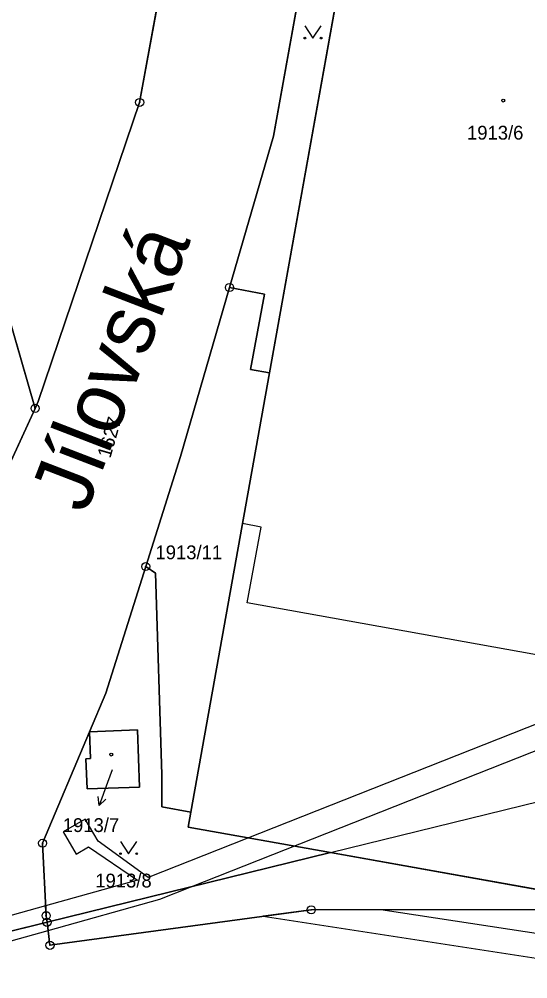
# Model space of a CAD drawing. Extents: x -689422 to -685210, y -987725 to -982160.
# Drawn here: x -686678.2 to -686615.5, y -985655.5 to -985537.4 of the extents above; entities that cross this region are included whole.
import ezdxf

# ---------------------------------------------------------------- set-up
doc = ezdxf.new("R2010")
doc.units = 0
for name, color, linetype in [('KN_Budovy', 7, 'Continuous'), ('KN_Hranice_parcel', 7, 'Continuous'), ('KN_Parcelni cisla', 7, 'Continuous'), ('KN_Parcelni cisla_sipky', 7, 'Continuous'), ('KN_Polygon parcely', 7, 'Continuous'), ('KN_Popisy_pomistni nazvy nazvy ulic', 7, 'Continuous'), ('KN_POZEMKY_OSTATNI PLOCHA', 7, 'Continuous'), ('KN_POZEMKY_ZASTAVENA PLOCHA', 7, 'Continuous'), ('KN_VYUZITI_16_ostatni plocha_silnice', 7, 'Continuous'), ('KN_VYUZITI_18_ostatni plocha_ostatni dopravni plocha', 7, 'Continuous'), ('KN_VYUZITI_19_ostatni plocha_zelen', 7, 'Continuous'), ('KN_VYUZITI_23_ostatni plocha_manipulacni plocha', 7, 'Continuous'), ('KN_VYUZITI_26_ostatni plocha_jina plocha', 7, 'Continuous'), ('KN_Věcná břemena k části', 7, 'Continuous'), ('KN_Značky bodu BP', 7, 'Continuous'), ('KN_Značky budov', 7, 'Continuous'), ('KN_Značky kultur', 7, 'Continuous')]:
    doc.layers.add(name, color=color, linetype=linetype)

msp = doc.modelspace()

# ---------------------------------------------------------------- linework, layer by layer
at = {"layer": 'KN_Budovy'}
for points in [[(-686647.36, -985580.89), (-686657.03, -985635), (-686657.36, -985636.86), (-686639.84, -985639.99), (-686608.04, -985645.65), (-686607.72, -985643.9), (-686605.46, -985631.55), (-686601.23, -985608.44), (-686593.05, -985563.17), (-686590.1, -985563.7), (-686560.49, -985569.04), (-686553.12, -985564.16), (-686543.43, -985510.32), (-686545.4, -985509.96), (-686544.98, -985507.58), (-686543.3, -985498.14), (-686565.91, -985494.08), (-686563.36, -985479.92), (-686562.92, -985477.46), (-686564.18, -985477.23), (-686599.79, -985470.83), (-686626.72, -985465.99), (-686632.58, -985498.63)], [(-686669.43, -985628.39), (-686669.99, -985628.43), (-686669.84, -985632.14), (-686663.35, -985631.91), (-686663.63, -985624.88), (-686669.53, -985625.11)]]:
    msp.add_lwpolyline(points, close=True, dxfattribs=at)
at = {"layer": 'KN_Hranice_parcel'}
for p, q in [((-686632.58, -985498.63), (-686647.36, -985580.89)), ((-686647.36, -985580.89), (-686657.03, -985635)), ((-686639.84, -985639.99), (-686674.77, -985648.57))]:
    msp.add_line(p, q, dxfattribs=at)
for points in [[(-686675.3, -985462.54), (-686682.77, -985492.55), (-686685.77, -985505.95), (-686687.94, -985527.79), (-686688.16, -985544.08), (-686676.24, -985585.28)], [(-686653.9, -985462.32), (-686651.76, -985470.57), (-686654.76, -985470.63), (-686656.38, -985509.41), (-686663.35, -985547.6), (-686675.85, -985584.43), (-686676.24, -985585.28)], [(-686652.27, -985570.39), (-686646.86, -985551.76), (-686639.59, -985511.32), (-686638.41, -985497.6)], [(-686662.6, -985604.76), (-686658.32, -985591.22), (-686652.27, -985570.39)], [(-686652.27, -985570.39), (-686647.97, -985571.2), (-686649.69, -985580.48), (-686647.36, -985580.89)], [(-686676.24, -985585.28), (-686688.24, -985611.32), (-686689.01, -985612.65)], [(-686674.77, -985648.57), (-686674.88, -985647.76), (-686675.32, -985638.83), (-686669.53, -985625.11), (-686667.53, -985620.36), (-686662.6, -985604.76)], [(-686657.03, -985635), (-686660.63, -985634.35), (-686660.62, -985630.35), (-686661.38, -985605.58), (-686662.6, -985604.76)], [(-686669.53, -985625.11), (-686669.43, -985628.39), (-686669.99, -985628.43), (-686669.84, -985632.14), (-686663.35, -985631.91), (-686663.63, -985624.88), (-686669.53, -985625.11)], [(-686657.03, -985635), (-686657.36, -985636.86), (-686639.84, -985639.99)], [(-686607.72, -985643.9), (-686608.04, -985645.65), (-686639.84, -985639.99)], [(-686590.12, -985670.56), (-686590.62, -985668.77), (-686594.77, -985666.85), (-686597.75, -985663.1), (-686604.01, -985652.57), (-686614.35, -985647), (-686642.2, -985647.03), (-686674.41, -985651.4), (-686674.77, -985648.57)], [(-686674.77, -985648.57), (-686688.73, -985652), (-686700.19, -985654.81), (-686713.85, -985658.16)]]:
    msp.add_lwpolyline(points, dxfattribs=at)
at = {"layer": 'KN_Parcelni cisla_sipky'}
for p, q in [((-686666.73, -985629.78), (-686667.3, -985631.37)), ((-686667.3, -985631.37), (-686668.33, -985634.19)), ((-686668.33, -985634.19), (-686668.45, -985633.08)), ((-686668.33, -985634.19), (-686667.51, -985633.42))]:
    msp.add_line(p, q, dxfattribs=at)
at = {"layer": 'KN_Polygon parcely'}
for points in [[(-686688.16, -985544.08), (-686676.24, -985585.28), (-686675.85, -985584.43), (-686663.35, -985547.6), (-686656.38, -985509.41), (-686654.76, -985470.63), (-686651.76, -985470.57), (-686653.9, -985462.32), (-686657.43, -985462.3), (-686668.39, -985451.9), (-686672.39, -985451.98), (-686675.3, -985462.54), (-686682.77, -985492.55), (-686685.77, -985505.95), (-686687.94, -985527.79)], [(-686675.3, -985462.54), (-686691.83, -985522.61), (-686691.83, -985545.08), (-686679.26, -985576.86), (-686682.48, -985595.96), (-686689.01, -985612.65), (-686688.24, -985611.32), (-686676.24, -985585.28), (-686688.16, -985544.08), (-686687.94, -985527.79), (-686685.77, -985505.95), (-686682.77, -985492.55)], [(-686607.72, -985643.9), (-686605.46, -985631.55), (-686601.23, -985608.44), (-686593.05, -985563.17), (-686590.1, -985563.7), (-686591.84, -985547.07), (-686584.65, -985528.92), (-686564.18, -985477.23), (-686599.79, -985470.83), (-686626.72, -985465.99), (-686632.58, -985498.63), (-686647.36, -985580.89), (-686657.03, -985635), (-686657.36, -985636.86), (-686639.84, -985639.99), (-686608.04, -985645.65)], [(-686647.97, -985571.2), (-686649.69, -985580.48), (-686647.36, -985580.89), (-686632.58, -985498.63), (-686638.41, -985497.6), (-686639.59, -985511.32), (-686646.86, -985551.76), (-686652.27, -985570.39)], [(-686662.6, -985604.76), (-686661.38, -985605.58), (-686660.62, -985630.35), (-686660.63, -985634.35), (-686657.03, -985635), (-686647.36, -985580.89), (-686649.69, -985580.48), (-686647.97, -985571.2), (-686652.27, -985570.39), (-686658.32, -985591.22)], [(-686662.6, -985604.76), (-686667.53, -985620.36), (-686669.53, -985625.11), (-686675.32, -985638.83), (-686674.88, -985647.76), (-686674.77, -985648.57), (-686639.84, -985639.99), (-686657.36, -985636.86), (-686657.03, -985635), (-686660.63, -985634.35), (-686660.62, -985630.35), (-686661.38, -985605.58)], [(-686669.53, -985625.11), (-686669.43, -985628.39), (-686669.99, -985628.43), (-686669.84, -985632.14), (-686663.35, -985631.91), (-686663.63, -985624.88)], [(-686669.53, -985625.11), (-686663.63, -985624.88), (-686663.35, -985631.91), (-686669.84, -985632.14), (-686669.99, -985628.43), (-686669.43, -985628.39)], [(-686608.04, -985645.65), (-686639.84, -985639.99), (-686674.77, -985648.57), (-686674.41, -985651.4), (-686642.2, -985647.03), (-686614.35, -985647), (-686604.01, -985652.57), (-686597.75, -985663.1), (-686594.77, -985666.85), (-686590.62, -985668.77), (-686590.12, -985670.56), (-686587.88, -985669.96), (-686588.88, -985647.3), (-686607.72, -985643.9)]]:
    msp.add_lwpolyline(points, close=True, dxfattribs=at)
for points in [[(-686656.38, -985509.41), (-686663.35, -985547.6), (-686675.85, -985584.43), (-686676.24, -985585.28), (-686688.24, -985611.32)], [(-686688.73, -985652), (-686674.77, -985648.57), (-686674.88, -985647.76), (-686675.32, -985638.83), (-686669.53, -985625.11), (-686667.53, -985620.36), (-686662.6, -985604.76), (-686658.32, -985591.22), (-686652.27, -985570.39), (-686646.86, -985551.76), (-686639.59, -985511.32)], [(-686688.35, -985683.35), (-686673.21, -985683.45), (-686672.14, -985688.84), (-686669.42, -985688.18), (-686670.12, -985682.63), (-686664.52, -985682.15), (-686636.6, -985664.46), (-686630.4, -985662.63), (-686619.88, -985665.01), (-686636.02, -985680.55), (-686634.38, -985682.6), (-686620.27, -985678.76), (-686619.67, -985678.6), (-686597.37, -985672.53), (-686590.12, -985670.56), (-686590.62, -985668.77), (-686594.77, -985666.85), (-686597.75, -985663.1), (-686604.01, -985652.57), (-686614.35, -985647), (-686642.2, -985647.03), (-686674.41, -985651.4), (-686674.77, -985648.57), (-686688.73, -985652)]]:
    msp.add_lwpolyline(points, dxfattribs=at)
at = {"layer": 'KN_POZEMKY_OSTATNI PLOCHA'}
for p, q in [((-686632.58, -985498.63), (-686647.36, -985580.89)), ((-686663.35, -985547.6), (-686656.38, -985509.41)), ((-686656.38, -985509.41), (-686663.35, -985547.6)), ((-686639.59, -985511.32), (-686646.86, -985551.76)), ((-686646.86, -985551.76), (-686639.59, -985511.32)), ((-686676.24, -985585.28), (-686688.16, -985544.08)), ((-686688.16, -985544.08), (-686676.24, -985585.28)), ((-686675.85, -985584.43), (-686663.35, -985547.6)), ((-686663.35, -985547.6), (-686675.85, -985584.43)), ((-686646.86, -985551.76), (-686652.27, -985570.39)), ((-686652.27, -985570.39), (-686646.86, -985551.76)), ((-686652.27, -985570.39), (-686658.32, -985591.22)), ((-686658.32, -985591.22), (-686652.27, -985570.39)), ((-686652.27, -985570.39), (-686647.97, -985571.2)), ((-686647.97, -985571.2), (-686652.27, -985570.39)), ((-686647.97, -985571.2), (-686649.69, -985580.48)), ((-686649.69, -985580.48), (-686647.97, -985571.2)), ((-686647.36, -985580.89), (-686657.03, -985635)), ((-686649.69, -985580.48), (-686647.36, -985580.89)), ((-686647.36, -985580.89), (-686649.69, -985580.48)), ((-686676.24, -985585.28), (-686675.85, -985584.43)), ((-686675.85, -985584.43), (-686676.24, -985585.28)), ((-686688.24, -985611.32), (-686676.24, -985585.28)), ((-686676.24, -985585.28), (-686688.24, -985611.32)), ((-686658.32, -985591.22), (-686662.6, -985604.76)), ((-686662.6, -985604.76), (-686658.32, -985591.22)), ((-686662.6, -985604.76), (-686667.53, -985620.36)), ((-686667.53, -985620.36), (-686662.6, -985604.76)), ((-686661.38, -985605.58), (-686662.6, -985604.76)), ((-686662.6, -985604.76), (-686661.38, -985605.58)), ((-686660.62, -985630.35), (-686661.38, -985605.58)), ((-686661.38, -985605.58), (-686660.62, -985630.35)), ((-686667.53, -985620.36), (-686669.53, -985625.11)), ((-686669.53, -985625.11), (-686667.53, -985620.36)), ((-686669.53, -985625.11), (-686675.32, -985638.83)), ((-686675.32, -985638.83), (-686669.53, -985625.11)), ((-686663.63, -985624.88), (-686669.53, -985625.11)), ((-686669.53, -985625.11), (-686669.43, -985628.39)), ((-686663.35, -985631.91), (-686663.63, -985624.88)), ((-686669.43, -985628.39), (-686669.99, -985628.43)), ((-686669.99, -985628.43), (-686669.84, -985632.14)), ((-686660.63, -985634.35), (-686660.62, -985630.35)), ((-686660.62, -985630.35), (-686660.63, -985634.35)), ((-686669.84, -985632.14), (-686663.35, -985631.91)), ((-686657.03, -985635), (-686660.63, -985634.35)), ((-686660.63, -985634.35), (-686657.03, -985635)), ((-686657.03, -985635), (-686657.36, -985636.86)), ((-686657.36, -985636.86), (-686639.84, -985639.99)), ((-686675.32, -985638.83), (-686674.88, -985647.76)), ((-686674.88, -985647.76), (-686675.32, -985638.83)), ((-686674.77, -985648.57), (-686639.84, -985639.99)), ((-686639.84, -985639.99), (-686674.77, -985648.57)), ((-686639.84, -985639.99), (-686608.04, -985645.65)), ((-686642.2, -985647.03), (-686674.41, -985651.4)), ((-686674.41, -985651.4), (-686642.2, -985647.03)), ((-686614.35, -985647), (-686642.2, -985647.03)), ((-686642.2, -985647.03), (-686614.35, -985647)), ((-686674.77, -985648.57), (-686688.73, -985652)), ((-686688.73, -985652), (-686674.77, -985648.57)), ((-686674.88, -985647.76), (-686674.77, -985648.57)), ((-686674.77, -985648.57), (-686674.88, -985647.76)), ((-686674.41, -985651.4), (-686674.77, -985648.57)), ((-686674.77, -985648.57), (-686674.41, -985651.4))]:
    msp.add_line(p, q, dxfattribs=at)
at = {"layer": 'KN_POZEMKY_ZASTAVENA PLOCHA'}
for p, q in [((-686647.36, -985580.89), (-686632.58, -985498.63)), ((-686657.03, -985635), (-686647.36, -985580.89)), ((-686669.53, -985625.11), (-686663.63, -985624.88)), ((-686669.43, -985628.39), (-686669.53, -985625.11)), ((-686663.63, -985624.88), (-686663.35, -985631.91)), ((-686669.99, -985628.43), (-686669.43, -985628.39)), ((-686669.84, -985632.14), (-686669.99, -985628.43)), ((-686663.35, -985631.91), (-686669.84, -985632.14)), ((-686657.36, -985636.86), (-686657.03, -985635)), ((-686639.84, -985639.99), (-686657.36, -985636.86)), ((-686608.04, -985645.65), (-686639.84, -985639.99))]:
    msp.add_line(p, q, dxfattribs=at)
at = {"layer": 'KN_VYUZITI_16_ostatni plocha_silnice'}
for p, q in [((-686663.35, -985547.6), (-686656.38, -985509.41)), ((-686639.59, -985511.32), (-686646.86, -985551.76)), ((-686675.85, -985584.43), (-686663.35, -985547.6)), ((-686646.86, -985551.76), (-686652.27, -985570.39)), ((-686652.27, -985570.39), (-686658.32, -985591.22)), ((-686676.24, -985585.28), (-686675.85, -985584.43)), ((-686688.24, -985611.32), (-686676.24, -985585.28)), ((-686658.32, -985591.22), (-686662.6, -985604.76)), ((-686662.6, -985604.76), (-686667.53, -985620.36)), ((-686667.53, -985620.36), (-686669.53, -985625.11)), ((-686669.53, -985625.11), (-686675.32, -985638.83)), ((-686675.32, -985638.83), (-686674.88, -985647.76)), ((-686674.41, -985651.4), (-686642.2, -985647.03)), ((-686642.2, -985647.03), (-686614.35, -985647)), ((-686674.77, -985648.57), (-686688.73, -985652)), ((-686688.73, -985652), (-686674.77, -985648.57)), ((-686674.88, -985647.76), (-686674.77, -985648.57)), ((-686674.77, -985648.57), (-686674.41, -985651.4))]:
    msp.add_line(p, q, dxfattribs=at)
at = {"layer": 'KN_VYUZITI_18_ostatni plocha_ostatni dopravni plocha'}
for p, q in [((-686656.38, -985509.41), (-686663.35, -985547.6)), ((-686676.24, -985585.28), (-686688.16, -985544.08)), ((-686663.35, -985547.6), (-686675.85, -985584.43)), ((-686675.85, -985584.43), (-686676.24, -985585.28))]:
    msp.add_line(p, q, dxfattribs=at)
at = {"layer": 'KN_VYUZITI_19_ostatni plocha_zelen'}
for p, q in [((-686632.58, -985498.63), (-686647.36, -985580.89)), ((-686646.86, -985551.76), (-686639.59, -985511.32)), ((-686652.27, -985570.39), (-686646.86, -985551.76)), ((-686647.97, -985571.2), (-686652.27, -985570.39)), ((-686649.69, -985580.48), (-686647.97, -985571.2)), ((-686647.36, -985580.89), (-686649.69, -985580.48)), ((-686667.53, -985620.36), (-686662.6, -985604.76)), ((-686662.6, -985604.76), (-686661.38, -985605.58)), ((-686661.38, -985605.58), (-686660.62, -985630.35)), ((-686669.53, -985625.11), (-686667.53, -985620.36)), ((-686675.32, -985638.83), (-686669.53, -985625.11)), ((-686663.63, -985624.88), (-686669.53, -985625.11)), ((-686669.53, -985625.11), (-686669.43, -985628.39)), ((-686663.35, -985631.91), (-686663.63, -985624.88)), ((-686669.43, -985628.39), (-686669.99, -985628.43)), ((-686669.99, -985628.43), (-686669.84, -985632.14)), ((-686660.62, -985630.35), (-686660.63, -985634.35)), ((-686669.84, -985632.14), (-686663.35, -985631.91)), ((-686660.63, -985634.35), (-686657.03, -985635)), ((-686657.03, -985635), (-686657.36, -985636.86)), ((-686657.36, -985636.86), (-686639.84, -985639.99)), ((-686674.88, -985647.76), (-686675.32, -985638.83)), ((-686674.77, -985648.57), (-686639.84, -985639.99)), ((-686639.84, -985639.99), (-686674.77, -985648.57)), ((-686639.84, -985639.99), (-686608.04, -985645.65)), ((-686642.2, -985647.03), (-686674.41, -985651.4)), ((-686614.35, -985647), (-686642.2, -985647.03)), ((-686674.77, -985648.57), (-686674.88, -985647.76)), ((-686674.41, -985651.4), (-686674.77, -985648.57))]:
    msp.add_line(p, q, dxfattribs=at)
at = {"layer": 'KN_VYUZITI_23_ostatni plocha_manipulacni plocha'}
for p, q in [((-686658.32, -985591.22), (-686652.27, -985570.39)), ((-686652.27, -985570.39), (-686647.97, -985571.2)), ((-686647.97, -985571.2), (-686649.69, -985580.48)), ((-686647.36, -985580.89), (-686657.03, -985635)), ((-686649.69, -985580.48), (-686647.36, -985580.89)), ((-686662.6, -985604.76), (-686658.32, -985591.22)), ((-686661.38, -985605.58), (-686662.6, -985604.76)), ((-686660.62, -985630.35), (-686661.38, -985605.58)), ((-686660.63, -985634.35), (-686660.62, -985630.35)), ((-686657.03, -985635), (-686660.63, -985634.35))]:
    msp.add_line(p, q, dxfattribs=at)
at = {"layer": 'KN_VYUZITI_26_ostatni plocha_jina plocha'}
for p, q in [((-686688.16, -985544.08), (-686676.24, -985585.28)), ((-686676.24, -985585.28), (-686688.24, -985611.32))]:
    msp.add_line(p, q, dxfattribs=at)
at = {"layer": 'KN_Věcná břemena k části'}
for points in [[(-686657.36, -985636.86), (-686639.84, -985639.99), (-686605.46, -985631.55), (-686601.23, -985608.44), (-686607.46, -985607.34), (-686609.15, -985616.59), (-686650.09, -985609.23), (-686648.39, -985599.91), (-686650.69, -985599.46), (-686657.03, -985635)], [(-686662.29, -985643.05), (-686668.46, -985638.57), (-686670.05, -985635.85), (-686672.77, -985637.44), (-686671.18, -985640.16), (-686669.66, -985639.27), (-686663.61, -985643.36), (-686674.94, -985646.53), (-686674.88, -985647.76), (-686674.77, -985648.57), (-686674.64, -985649.56), (-686660.87, -985645.71), (-686657.14, -985644.24), (-686589.74, -985617.64), (-686589.73, -985614.41)], [(-686713.91, -985657.41), (-686713.85, -985658.16), (-686714.72, -985660.75), (-686674.64, -985649.56), (-686674.77, -985648.57), (-686674.88, -985647.76), (-686674.94, -985646.53)], [(-686633.6, -985647.02), (-686642.2, -985647.03), (-686648.12, -985647.83), (-686602.69, -985654.79), (-686604.01, -985652.57), (-686606.65, -985651.15)]]:
    msp.add_lwpolyline(points, close=True, dxfattribs=at)
at = {"layer": 'KN_Značky bodu BP'}
for centre, radius in [((-686663.35, -985547.6), 0.5), ((-686663.35, -985547.6), 0.0303), ((-686652.27, -985570.39), 0.5), ((-686652.27, -985570.39), 0.0303), ((-686676.24, -985585.28), 0.5), ((-686676.24, -985585.28), 0.0303), ((-686662.6, -985604.76), 0.5), ((-686662.6, -985604.76), 0.0303), ((-686675.32, -985638.83), 0.5), ((-686675.32, -985638.83), 0.0303), ((-686674.88, -985647.76), 0.5), ((-686642.2, -985647.03), 0.5), ((-686642.2, -985647.03), 0.0303), ((-686674.77, -985648.57), 0.5), ((-686674.88, -985647.76), 0.0303), ((-686674.77, -985648.57), 0.0303), ((-686674.41, -985651.4), 0.5), ((-686674.41, -985651.4), 0.0303)]:
    msp.add_circle(centre, radius, dxfattribs=at)
at = {"layer": 'KN_Značky budov'}
for centre in [(-686618.52, -985547.38), (-686666.85, -985627.92)]:
    msp.add_circle(centre, 0.175, dxfattribs=at)
at = {"layer": 'KN_Značky kultur'}
for points in [[(-686642.98, -985538.18), (-686641.98, -985539.68), (-686640.98, -985538.18)], [(-686665.71, -985638.62), (-686664.71, -985640.12), (-686663.71, -985638.62)]]:
    msp.add_lwpolyline(points, dxfattribs=at)
for centre in [(-686642.98, -985539.68), (-686640.98, -985539.68), (-686665.71, -985640.12), (-686663.71, -985640.12)]:
    msp.add_circle(centre, 0.1, dxfattribs=at)

# ---------------------------------------------------------------- texts
at = {"layer": 'KN_Parcelni cisla'}
for s, p in [('1913/6', (-686622.99, -985552.18)), ('1913/11', (-686661.4, -985603.86)), ('1913/7', (-686672.83, -985637.45)), ('1913/8', (-686668.82, -985644.28))]:
    msp.add_text(s, height=1.7, dxfattribs=at).set_placement(p)
msp.add_text('1627', height=1.7, rotation=74, dxfattribs=at).set_placement((-686666.97, -985591.5))
at = {"layer": 'KN_Popisy_pomistni nazvy nazvy ulic'}
msp.add_text('Jílovská', height=7.5, rotation=69, dxfattribs=at).set_placement((-686670.01, -985598.38))

doc.saveas('drawing.dxf')
